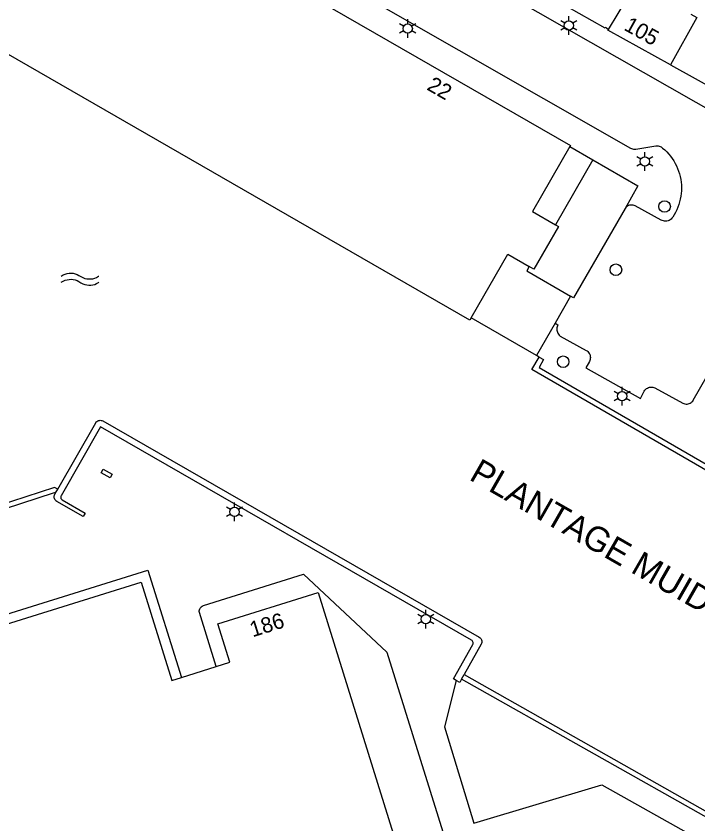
# Model space of a CAD drawing. Extents: x 122462 to 123306, y 485548 to 486417.
# Drawn here: x 122793.3 to 122859.3, y 486275.7 to 486353.8 of the extents above; entities that cross this region are included whole.
import ezdxf

# ---------------------------------------------------------------- set-up
doc = ezdxf.new("R2010")
doc.units = 0
for name, color, linetype in [('Level 1', 7, 'Continuous'), ('Level 15', 7, 'Continuous'), ('Level 17', 7, 'Continuous'), ('Level 19', 7, 'Continuous'), ('Level 23', 7, 'Continuous'), ('Level 4', 7, 'Continuous'), ('Level 48', 7, 'Continuous'), ('Level 5', 7, 'Continuous'), ('Level 50', 7, 'Continuous'), ('Level 53', 7, 'Continuous'), ('Level 55', 7, 'Continuous'), ('Level 58', 7, 'Continuous'), ('Level 60', 7, 'Continuous')]:
    doc.layers.add(name, color=color, linetype=linetype)

msp = doc.modelspace()

# ---------------------------------------------------------------- linework, layer by layer
at = {"layer": 'Level 1'}
for p, q in [((122846.89, 486341.235), (122849.14, 486339.939)), ((122849.14, 486339.939), (122845.527, 486333.658)), ((122846.973, 486326.76), (122845.479, 486324.142)), ((122843.691, 486321.008), (122837.351, 486324.657)), ((122845.479, 486324.142), (122843.691, 486321.008)), ((122809.324, 486289.882), (122812.689, 486290.932))]:
    msp.add_line(p, q, dxfattribs=at)
for points in [[(122798.011, 486369.429), (122798.039, 486369.479), (122846.949, 486341.34), (122846.89, 486341.235)], [(122850.623, 486352.562), (122850.337, 486352.743), (122850.309, 486352.699), (122846.538, 486354.83)], [(122858.617, 486354.055), (122859.202, 486353.729), (122856.65, 486349.14)], [(122837.351, 486324.657), (122837.226, 486324.439), (122788.316, 486352.579)], [(122856.65, 486349.14), (122850.59, 486352.509), (122850.623, 486352.562)], [(122845.527, 486333.658), (122845.789, 486333.507), (122843.417, 486329.384), (122842.975, 486329.638)], [(122842.975, 486329.638), (122842.726, 486329.205), (122846.973, 486326.76)], [(122769.739, 486287.969), (122805.429, 486299.1), (122808.394, 486289.592), (122809.324, 486289.882)], [(122812.689, 486290.932), (122813.997, 486291.34), (122812.84, 486295.059), (122822.539, 486298.079), (122837.53, 486250)]]:
    msp.add_lwpolyline(points, dxfattribs=at)
at = {"layer": 'Level 15'}
for p, q in [((122797.112, 486307.657), (122797.36, 486308.09)), ((122836.433, 486289.708), (122836.678, 486290.144)), ((122867.958, 486271.887), (122836.433, 486289.708))]:
    msp.add_line(p, q, dxfattribs=at)
for points in [[(122912.737, 486281.734), (122912.526, 486281.101), (122905.067, 486283.898), (122870.373, 486303.971), (122843.235, 486319.671), (122843.931, 486320.873)], [(122843.931, 486320.873), (122844.364, 486320.623), (122843.918, 486319.854), (122860.687, 486310.153), (122905.279, 486284.354), (122912.216, 486281.752), (122912.639, 486283.02), (122913.113, 486282.862), (122912.909, 486282.251)], [(122797.36, 486308.09), (122801.041, 486314.52), (122801.092, 486314.587), (122801.154, 486314.645), (122801.225, 486314.692), (122801.302, 486314.725), (122801.385, 486314.746), (122801.469, 486314.752), (122801.553, 486314.744), (122801.635, 486314.721), (122801.713, 486314.685), (122838.144, 486293.759), (122838.215, 486293.709), (122838.276, 486293.648), (122838.326, 486293.578), (122838.363, 486293.499), (122838.386, 486293.416), (122838.394, 486293.33), (122838.387, 486293.244), (122838.366, 486293.16), (122838.33, 486293.081), (122836.678, 486290.144)], [(122835.912, 486289.579), (122835.635, 486289.735), (122837.512, 486293.073), (122837.538, 486293.134), (122837.55, 486293.2), (122837.547, 486293.267), (122837.529, 486293.331), (122837.498, 486293.39), (122837.454, 486293.441), (122837.4, 486293.48), (122801.495, 486314.104), (122797.69, 486307.459), (122797.663, 486307.397), (122797.651, 486307.331), (122797.654, 486307.264), (122797.672, 486307.199), (122797.704, 486307.14), (122797.748, 486307.09), (122797.802, 486307.05), (122800.022, 486305.779), (122799.827, 486305.439), (122797.26, 486306.909), (122797.188, 486306.959), (122797.127, 486307.02), (122797.076, 486307.091), (122797.039, 486307.17), (122797.016, 486307.254), (122797.008, 486307.341), (122797.015, 486307.428), (122797.038, 486307.512), (122797.074, 486307.591), (122797.112, 486307.657)], [(122797.36, 486308.09), (122797.05, 486308.26), (122766.516, 486298.302)], [(122797.112, 486307.657), (122797, 486307.718), (122766.664, 486297.825)], [(122836.433, 486289.708), (122836.253, 486289.387), (122835.912, 486289.579)], [(122836.678, 486290.144), (122855.323, 486279.604), (122883.469, 486263.694), (122893.071, 486258.228), (122893.919, 486257.764), (122894.775, 486257.313), (122895.637, 486256.875), (122896.507, 486256.452), (122897.382, 486256.042), (122898.265, 486255.646), (122899.153, 486255.263), (122900.047, 486254.895), (122900.947, 486254.541), (122901.852, 486254.201), (122902.763, 486253.876), (122903.679, 486253.565), (122904.599, 486253.268), (122905.524, 486252.986), (122906.453, 486252.718), (122907.387, 486252.465), (122908.324, 486252.227), (122909.265, 486252.004), (122910.209, 486251.795)]]:
    msp.add_lwpolyline(points, dxfattribs=at)
at = {"layer": 'Level 17'}
msp.add_line((122843.931, 486320.873), (122843.691, 486321.008), dxfattribs=at)
for points in [[(122777.669, 486383.972), (122852.757, 486341.085), (122852.854, 486341.038), (122852.957, 486341.004), (122853.063, 486340.985), (122853.171, 486340.98), (122853.278, 486340.989), (122855.236, 486341.298), (122855.336, 486341.306), (122855.436, 486341.301), (122855.535, 486341.283), (122855.63, 486341.251), (122855.721, 486341.207), (122855.804, 486341.152), (122855.88, 486341.086), (122856.086, 486340.904), (122856.281, 486340.712), (122856.466, 486340.509), (122856.639, 486340.297), (122856.801, 486340.075), (122856.951, 486339.845), (122857.087, 486339.608), (122857.211, 486339.363), (122857.322, 486339.112), (122857.418, 486338.855), (122857.501, 486338.594), (122857.57, 486338.328), (122857.624, 486338.059), (122857.663, 486337.788), (122857.687, 486337.515), (122857.697, 486337.241), (122857.692, 486336.966), (122857.672, 486336.693), (122857.638, 486336.421), (122857.588, 486336.151), (122857.524, 486335.884), (122857.446, 486335.621), (122857.354, 486335.363), (122857.248, 486335.11), (122857.128, 486334.863), (122856.996, 486334.623), (122856.85, 486334.391), (122856.78, 486334.3), (122856.699, 486334.22), (122856.608, 486334.151), (122856.508, 486334.095), (122856.402, 486334.053), (122856.291, 486334.025), (122856.177, 486334.013), (122856.062, 486334.016), (122855.949, 486334.034), (122855.84, 486334.067), (122855.736, 486334.115), (122853.217, 486335.485), (122853.117, 486335.53), (122853.012, 486335.56), (122852.903, 486335.575), (122852.793, 486335.574), (122852.685, 486335.557), (122852.58, 486335.524), (122852.482, 486335.477), (122852.391, 486335.416), (122852.31, 486335.342), (122852.24, 486335.257)], [(122878.728, 486336.677), (122878.152, 486335.678), (122878.089, 486335.583), (122878.015, 486335.498), (122877.931, 486335.422), (122877.838, 486335.357), (122877.737, 486335.305), (122877.631, 486335.265), (122877.52, 486335.24), (122877.407, 486335.228), (122877.294, 486335.231), (122877.182, 486335.248), (122877.073, 486335.279), (122876.968, 486335.323), (122841.287, 486355.69)], [(122849.14, 486339.939), (122853.494, 486337.436), (122852.24, 486335.257)], [(122852.24, 486335.257), (122847.253, 486326.601), (122846.973, 486326.76)], [(122845.479, 486324.142), (122845.747, 486323.988), (122845.701, 486323.891), (122845.668, 486323.789), (122845.648, 486323.684), (122845.64, 486323.578), (122845.646, 486323.471), (122845.665, 486323.366), (122845.697, 486323.263), (122845.741, 486323.166), (122845.797, 486323.075), (122845.864, 486322.991), (122845.94, 486322.916), (122845.967, 486322.894), (122848.473, 486321.514), (122848.561, 486321.458), (122848.641, 486321.391), (122848.711, 486321.314), (122848.771, 486321.229), (122848.819, 486321.136), (122848.855, 486321.039), (122848.878, 486320.937), (122848.887, 486320.833), (122848.883, 486320.729), (122848.865, 486320.626), (122848.835, 486320.527), (122848.791, 486320.432), (122848.46, 486319.819), (122853.74, 486316.864), (122854.104, 486317.566), (122854.161, 486317.658), (122854.23, 486317.742), (122854.311, 486317.814), (122854.401, 486317.874), (122854.499, 486317.92), (122854.602, 486317.952), (122854.709, 486317.969), (122854.818, 486317.97), (122854.925, 486317.955), (122855.029, 486317.926), (122855.128, 486317.881), (122857.838, 486316.41), (122857.934, 486316.366), (122858.035, 486316.336), (122858.139, 486316.321), (122858.244, 486316.321), (122858.349, 486316.335), (122858.45, 486316.363), (122858.547, 486316.406), (122858.636, 486316.462), (122858.717, 486316.529), (122858.787, 486316.608), (122858.846, 486316.695), (122864.256, 486326.105)]]:
    msp.add_lwpolyline(points, dxfattribs=at)
at = {"layer": 'Level 19'}
for points in [[(122769.471, 486288.829), (122806.087, 486300.248), (122809.324, 486289.882)], [(122812.689, 486290.932), (122811.066, 486296.154), (122811.055, 486296.241), (122811.056, 486296.329), (122811.071, 486296.416), (122811.098, 486296.5), (122811.137, 486296.579), (122811.188, 486296.651), (122811.248, 486296.716), (122811.317, 486296.77), (122811.394, 486296.814), (122811.476, 486296.846), (122821.147, 486299.857), (122829.212, 486292.307), (122842.386, 486250)], [(122835.912, 486289.579), (122834.786, 486285.099), (122837.618, 486275.774), (122849.999, 486279.483), (122866.887, 486269.993)]]:
    msp.add_lwpolyline(points, dxfattribs=at)
at = {"layer": 'Level 23'}
msp.add_line((122856.65, 486349.14), (122863.809, 486345.16), dxfattribs=at)
at = {"layer": 'Level 4'}
msp.add_line((122853.393, 486357.184), (122850.623, 486352.562), dxfattribs=at)
msp.add_lwpolyline([(122837.351, 486324.657), (122840.903, 486330.83), (122842.975, 486329.638)], dxfattribs=at)
at = {"layer": 'Level 48'}
msp.add_lwpolyline([(122802.432, 486309.177), (122801.559, 486309.664), (122801.754, 486310.013), (122802.627, 486309.526), (122802.432, 486309.177)], dxfattribs=at)
at = {"layer": 'Level 5'}
msp.add_lwpolyline([(122846.89, 486341.235), (122843.276, 486334.953), (122845.527, 486333.658)], dxfattribs=at)
at = {"layer": 'Level 50'}
for p, q in [((122846.796, 486353.393), (122846.796, 486353.843)), ((122830.824, 486352.874), (122830.434, 486353.099)), ((122831.214, 486353.099), (122831.214, 486353.549)), ((122831.993, 486353.099), (122831.603, 486352.874)), ((122846.406, 486353.168), (122846.016, 486353.393)), ((122847.575, 486353.393), (122847.185, 486353.168)), ((122830.824, 486352.424), (122830.434, 486352.199)), ((122831.214, 486351.749), (122831.214, 486352.199)), ((122831.993, 486352.199), (122831.603, 486352.424)), ((122846.406, 486352.718), (122846.016, 486352.493)), ((122846.796, 486352.043), (122846.796, 486352.493)), ((122847.575, 486352.493), (122847.185, 486352.718)), ((122854.158, 486340.248), (122854.158, 486340.698)), ((122853.768, 486340.023), (122853.378, 486340.248)), ((122854.937, 486340.248), (122854.547, 486340.023)), ((122853.768, 486339.573), (122853.378, 486339.348)), ((122854.158, 486338.898), (122854.158, 486339.348)), ((122854.937, 486339.348), (122854.547, 486339.573)), ((122851.953, 486317.537), (122851.953, 486317.987)), ((122851.563, 486317.312), (122851.173, 486317.537)), ((122852.732, 486317.537), (122852.342, 486317.312)), ((122851.563, 486316.862), (122851.173, 486316.637)), ((122851.953, 486316.187), (122851.953, 486316.637)), ((122852.732, 486316.637), (122852.342, 486316.862)), ((122814.077, 486306.113), (122813.687, 486306.338)), ((122814.467, 486306.338), (122814.467, 486306.788)), ((122815.246, 486306.338), (122814.856, 486306.113)), ((122814.077, 486305.663), (122813.687, 486305.438)), ((122814.467, 486304.988), (122814.467, 486305.438)), ((122815.246, 486305.438), (122814.856, 486305.663)), ((122832.574, 486295.743), (122832.184, 486295.968)), ((122832.964, 486295.968), (122832.964, 486296.418)), ((122833.743, 486295.968), (122833.353, 486295.743)), ((122832.574, 486295.293), (122832.184, 486295.068)), ((122833.743, 486295.068), (122833.353, 486295.293)), ((122832.964, 486294.618), (122832.964, 486295.068))]:
    msp.add_line(p, q, dxfattribs=at)
for centre in [(122831.214, 486352.649), (122846.796, 486352.943), (122854.158, 486339.798), (122851.953, 486317.087), (122814.467, 486305.888), (122832.964, 486295.518)]:
    msp.add_circle(centre, 0.45, dxfattribs=at)
at = {"layer": 'Level 53'}
for centre in [(122856.066, 486335.434), (122851.357, 486329.315), (122846.253, 486320.418)]:
    msp.add_circle(centre, 0.56, dxfattribs=at)
at = {"layer": 'Level 55'}
for points in [[(122797.703, 486328.706), (122797.893, 486328.82), (122798.083, 486328.901), (122798.273, 486328.956), (122798.463, 486328.986), (122798.653, 486328.993), (122798.843, 486328.976), (122799.033, 486328.936), (122799.223, 486328.87), (122799.413, 486328.775), (122799.603, 486328.652), (122799.793, 486328.554), (122799.983, 486328.484), (122800.173, 486328.441), (122800.363, 486328.421), (122800.553, 486328.423), (122800.743, 486328.448), (122800.933, 486328.498), (122801.123, 486328.574), (122801.313, 486328.68), (122801.348, 486328.704)], [(122797.703, 486328.106), (122797.893, 486328.22), (122798.083, 486328.301), (122798.273, 486328.356), (122798.463, 486328.386), (122798.653, 486328.393), (122798.843, 486328.376), (122799.033, 486328.336), (122799.223, 486328.27), (122799.413, 486328.175), (122799.603, 486328.052), (122799.793, 486327.954), (122799.983, 486327.884), (122800.173, 486327.841), (122800.363, 486327.821), (122800.553, 486327.823), (122800.743, 486327.848), (122800.933, 486327.898), (122801.123, 486327.974), (122801.313, 486328.08), (122801.348, 486328.104)]]:
    msp.add_lwpolyline(points, dxfattribs=at)

# ---------------------------------------------------------------- texts
at = {"layer": 'Level 58'}
for s, rotation, p in [('105', 330.9222, (122852.04, 486352.563)), ('22', 330.08906, (122832.978, 486346.785)), ('186', 17.28819, (122816.213, 486293.754))]:
    msp.add_text(s, height=1.5, rotation=rotation, dxfattribs=at).set_placement(p)
at = {"layer": 'Level 60'}
msp.add_text('PLANTAGE MUIDERGRACHT', height=2.4, rotation=330.17126, dxfattribs=at).set_placement((122837.058, 486309.059))

doc.saveas('drawing.dxf')
